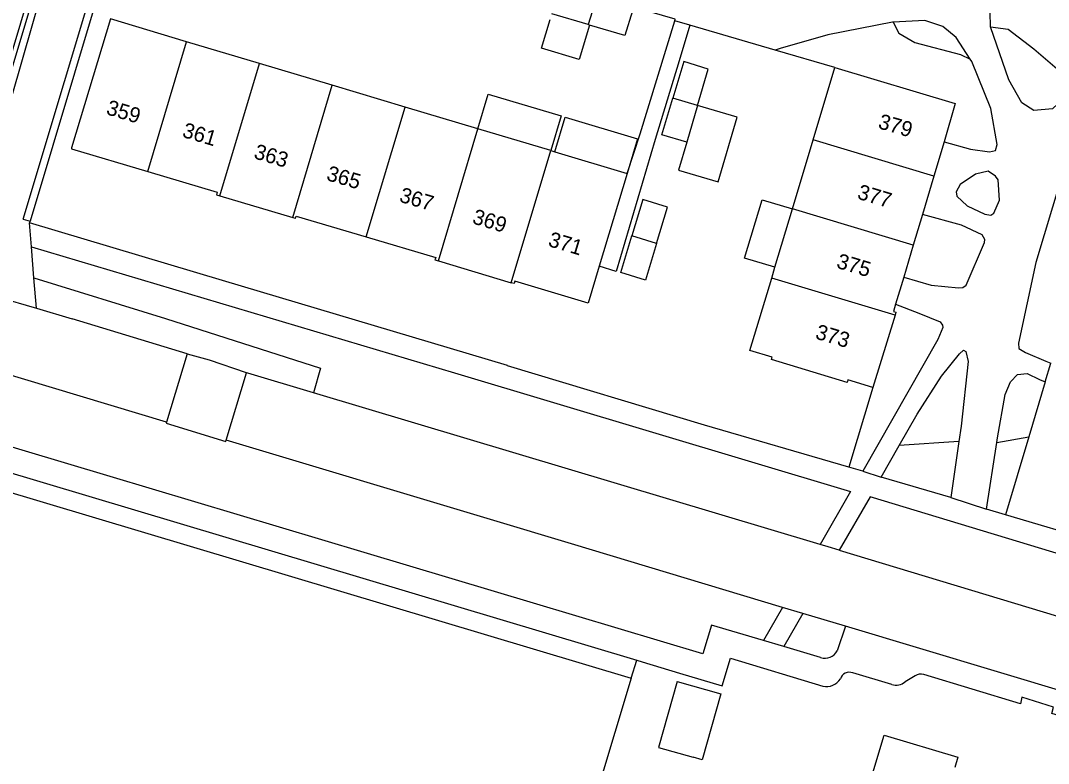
# Model space of a CAD drawing. Extents: x 194485 to 197793, y 468269 to 470822.
# Drawn here: x 197294.7 to 197375.8, y 468806.1 to 468864.7 of the extents above; entities that cross this region are included whole.
import ezdxf

# ---------------------------------------------------------------- set-up
doc = ezdxf.new("R2010")
doc.units = 0
for name, color, linetype in [('BGT grensvlak begroeid terreindeel', 7, 'Continuous'), ('BGT grensvlak gebouwinstallatie plus 1', 7, 'Continuous'), ('BGT grensvlak onbegroeid terreindeel', 7, 'Continuous'), ('BGT grensvlak ondersteunend wegdeel', 7, 'Continuous'), ('BGT grensvlak pand op maaiveld', 7, 'Continuous'), ('BGT grensvlak pand op maaiveld LR', 7, 'Continuous'), ('BGT grensvlak vegetatieobject', 7, 'Continuous'), ('BGT grensvlak wegdeel', 7, 'Continuous'), ('BGT tekst huisnummerreeks', 7, 'Continuous')]:
    doc.layers.add(name, color=color, linetype=linetype)

msp = doc.modelspace()

# ---------------------------------------------------------------- linework, layer by layer
at = {"layer": 'BGT grensvlak begroeid terreindeel'}
for p, q in [((197230.705, 468846.382), (197342.908, 468812.8)), ((197371.77, 468831.421), (197374.28, 468831.857)), ((197368.774, 468831.49), (197364.067, 468831.179))]:
    msp.add_line(p, q, dxfattribs=at)
for points in [[(197363.581, 468864.621), (197364.026, 468863.735), (197365.288, 468862.995), (197368.891, 468862.063), (197369.667, 468861.68)], [(197371.254, 468864.234), (197372.651, 468864.057), (197374.697, 468862.492), (197377.45, 468860.135)]]:
    msp.add_lwpolyline(points, dxfattribs=at)
at = {"layer": 'BGT grensvlak gebouwinstallatie plus 1'}
for p, q in [((197346.526, 468812.535), (197345.051, 468807.34)), ((197346.526, 468812.535), (197349.993, 468811.565)), ((197349.993, 468811.565), (197348.514, 468806.357)), ((197345.051, 468807.34), (197347.805, 468806.57)), ((197348.514, 468806.357), (197347.805, 468806.57))]:
    msp.add_line(p, q, dxfattribs=at)
for points in [[(197339.623, 468864.383), (197338.807, 468861.652), (197335.816, 468862.545), (197336.498, 468864.83)], [(197330.81, 468856.187), (197331.629, 468858.927), (197337.377, 468857.208), (197336.558, 468854.468)], [(197347.296, 468855.143), (197346.641, 468852.919), (197349.779, 468851.995), (197351.282, 468857.103), (197348.145, 468858.027)], [(197336.866, 468854.376), (197337.685, 468857.116), (197343.396, 468855.409), (197342.577, 468852.669)], [(197354.252, 468845.254), (197351.859, 468845.972), (197353.241, 468850.575), (197355.633, 468849.857)]]:
    msp.add_lwpolyline(points, dxfattribs=at)
at = {"layer": 'BGT grensvlak onbegroeid terreindeel'}
for p, q in [((197358.989, 468861.036), (197354.273, 468862.406)), ((197361.991, 468835.762), (197360.076, 468829.463)), ((197375.587, 468836.216), (197374.28, 468831.857)), ((197374.28, 468831.857), (197372.437, 468825.705)), ((197342.908, 468812.8), (197343.339, 468814.224)), ((197342.908, 468812.8), (197339.368, 468801.1))]:
    msp.add_line(p, q, dxfattribs=at)
at = {"layer": 'BGT grensvlak ondersteunend wegdeel'}
msp.add_lwpolyline([(197295.769, 468844.414), (197306.149, 468841.204), (197318.382, 468837.295), (197317.832, 468835.332)], dxfattribs=at)
at = {"layer": 'BGT grensvlak pand op maaiveld'}
for p, q in [((197339.513, 468864.416), (197336.632, 468865.277)), ((197339.623, 468864.383), (197339.513, 468864.416)), ((197313.564, 468861.343), (197307.815, 468863.062)), ((197319.312, 468859.624), (197313.564, 468861.343)), ((197357.272, 468855.317), (197358.989, 468861.036)), ((197325.061, 468857.906), (197319.312, 468859.624)), ((197330.81, 468856.187), (197325.061, 468857.906)), ((197348.145, 468858.027), (197347.296, 468855.143)), ((197336.558, 468854.468), (197330.81, 468856.187)), ((197355.633, 468849.857), (197357.272, 468855.317)), ((197367.597, 468855.166), (197366.805, 468852.455)), ((197336.558, 468854.468), (197336.866, 468854.376)), ((197336.866, 468854.376), (197342.577, 468852.669)), ((197342.577, 468852.669), (197340.386, 468845.349)), ((197366.805, 468852.455), (197365.896, 468849.421)), ((197310.442, 468850.902), (197316.192, 468849.186)), ((197354.252, 468845.254), (197355.633, 468849.857)), ((197365.896, 468849.421), (197365.169, 468846.995)), ((197365.169, 468846.995), (197364.416, 468844.482)), ((197327.69, 468845.754), (197333.44, 468844.038)), ((197353.995, 468844.398), (197354.252, 468845.254)), ((197364.416, 468844.482), (197363.773, 468842.336)), ((197363.728, 468841.476), (197361.991, 468835.762))]:
    msp.add_line(p, q, dxfattribs=at)
for points in [[(197340.116, 468866.356), (197342.997, 468865.495), (197342.394, 468863.555), (197339.623, 468864.383)], [(197307.815, 468863.062), (197301.796, 468864.861), (197298.741, 468854.685), (197298.72, 468854.603), (197304.75, 468852.808)], [(197348.145, 468858.027), (197348.994, 468860.91), (197347.054, 468861.502), (197346.187, 468858.602)], [(197358.989, 468861.036), (197368.481, 468858.192), (197367.597, 468855.166)], [(197347.296, 468855.143), (197345.319, 468855.702), (197346.187, 468858.602)], [(197304.75, 468852.808), (197310.225, 468851.178), (197310.167, 468850.984), (197310.442, 468850.902)], [(197344.904, 468847.126), (197345.76, 468850.01), (197343.819, 468850.608), (197342.948, 468847.726)], [(197316.192, 468849.186), (197316.417, 468849.119), (197316.475, 468849.295), (197321.997, 468847.657)], [(197321.997, 468847.657), (197327.476, 468846.032), (197327.418, 468845.835), (197327.69, 468845.754)], [(197344.904, 468847.126), (197344.048, 468844.242), (197342.076, 468844.843), (197342.948, 468847.726)], [(197340.386, 468845.349), (197339.513, 468842.432), (197333.733, 468844.159), (197333.676, 468843.968), (197333.44, 468844.038)], [(197361.991, 468835.762), (197360.007, 468836.364), (197359.946, 468836.164), (197353.982, 468837.964), (197354.036, 468838.155), (197352.278, 468838.679), (197353.995, 468844.398)], [(197363.773, 468842.336), (197363.604, 468841.772), (197363.8, 468841.714), (197363.728, 468841.476)], [(197355.487, 468797.636), (197356.682, 468801.562), (197360.493, 468800.448), (197362.872, 468808.295), (197368.69, 468806.563), (197368.443, 468805.744)]]:
    msp.add_lwpolyline(points, dxfattribs=at)
at = {"layer": 'BGT grensvlak pand op maaiveld LR'}
for p, q in [((197340.116, 468866.356), (197339.513, 468864.416)), ((197304.75, 468852.808), (197307.815, 468863.062)), ((197310.442, 468850.902), (197313.564, 468861.343)), ((197316.192, 468849.186), (197319.312, 468859.624)), ((197348.145, 468858.027), (197346.187, 468858.602)), ((197321.997, 468847.657), (197325.061, 468857.906)), ((197327.69, 468845.754), (197330.81, 468856.187)), ((197366.805, 468852.455), (197357.272, 468855.317)), ((197333.44, 468844.038), (197336.558, 468854.468)), ((197365.169, 468846.995), (197355.633, 468849.857)), ((197344.904, 468847.126), (197342.948, 468847.726)), ((197363.728, 468841.476), (197353.995, 468844.398))]:
    msp.add_line(p, q, dxfattribs=at)
at = {"layer": 'BGT grensvlak vegetatieobject'}
msp.add_lwpolyline([(197289.36, 468846.703), (197290.009, 468848.871), (197308.714, 468911.372)], dxfattribs=at)
at = {"layer": 'BGT grensvlak wegdeel'}
for p, q in [((197303.52, 468875.779), (197295.455, 468848.882)), ((197371.254, 468864.234), (197371.198, 468867.832)), ((197347.536, 468864.362), (197346.338, 468864.721)), ((197347.536, 468864.362), (197346.686, 468861.566)), ((197354.273, 468862.406), (197347.536, 468864.362)), ((197354.669, 468862.52), (197354.273, 468862.406)), ((197294.927, 468849.04), (197295.455, 468848.882)), ((197295.576, 468846.873), (197295.428, 468848.769)), ((197231.561, 468847.679), (197343.339, 468814.224)), ((197295.769, 468844.414), (197295.576, 468846.873)), ((197285.934, 468844.937), (197295.956, 468842.013)), ((197295.956, 468842.013), (197295.769, 468844.414)), ((197295.956, 468842.013), (197298.772, 468841.191)), ((197307.86, 468838.41), (197298.772, 468841.191)), ((197307.86, 468838.41), (197306.228, 468833.032)), ((197375.587, 468836.216), (197376.026, 468837.685)), ((197310.939, 468831.614), (197312.548, 468836.917)), ((197357.815, 468823.374), (197317.832, 468835.332)), ((197331.792, 468825.338), (197310.939, 468831.614)), ((197362.631, 468828.669), (197364.067, 468831.179)), ((197368.774, 468831.49), (197368.125, 468827.082)), ((197370.948, 468826.144), (197371.77, 468831.421)), ((197361.178, 468829.142), (197360.076, 468829.463)), ((197361.178, 468829.142), (197362.631, 468828.669)), ((197368.125, 468827.082), (197362.631, 468828.669)), ((197368.125, 468827.082), (197370.948, 468826.144)), ((197372.437, 468825.705), (197370.948, 468826.144)), ((197338.195, 468823.411), (197331.792, 468825.338)), ((197354.853, 468818.398), (197338.195, 468823.411)), ((197359.308, 468822.924), (197393.803, 468812.466)), ((197354.853, 468818.398), (197353.352, 468815.774)), ((197356.445, 468817.919), (197354.853, 468818.398)), ((197356.445, 468817.919), (197354.945, 468815.298)), ((197359.813, 468816.905), (197356.445, 468817.919)), ((197359.813, 468816.905), (197359.151, 468814.961)), ((197392.977, 468806.951), (197359.813, 468816.905)), ((197354.945, 468815.298), (197353.352, 468815.774)), ((197357.859, 468814.427), (197354.945, 468815.298)), ((197363.478, 468812.309), (197360.392, 468813.228)), ((197365.314, 468812.988), (197364.52, 468812.517))]:
    msp.add_line(p, q, dxfattribs=at)
for points in [[(197290.748, 468850.105), (197299.33, 468878.642), (197304.567, 468896.074), (197307.517, 468906.079)], [(197307.956, 468905.489), (197302.007, 468885.776), (197296.46, 468867.358), (197291.44, 468849.904), (197290.748, 468850.105)], [(197294.927, 468849.04), (197304.622, 468881.432), (197305.161, 468881.254)], [(197346.338, 468864.721), (197346.378, 468864.854), (197336.758, 468867.663), (197327.393, 468870.499)], [(197342.577, 468852.669), (197343.624, 468855.784), (197346.338, 468864.721)], [(197363.581, 468864.621), (197363.532, 468864.619), (197358.424, 468863.603), (197354.669, 468862.52)], [(197369.667, 468861.68), (197368.555, 468863.385), (197367.51, 468864.255), (197366.075, 468864.734), (197363.581, 468864.621)], [(197377.45, 468860.135), (197377.015, 468858.583), (197376.165, 468857.77), (197374.696, 468857.623), (197373.739, 468858.236), (197372.713, 468860.057), (197371.254, 468864.234)], [(197346.686, 468861.566), (197344.797, 468855.343), (197341.708, 468844.907), (197340.386, 468845.349)], [(197367.597, 468855.166), (197369.687, 468854.577), (197371.19, 468854.376), (197371.656, 468854.487), (197371.791, 468854.944), (197371.292, 468857.78), (197369.783, 468861.502), (197369.667, 468861.68)], [(197306.228, 468833.032), (197286.01, 468839.116), (197259.547, 468847.035), (197232.776, 468855.154)], [(197384.177, 468851.76), (197384.11, 468851.852), (197384.089, 468852.36), (197383.811, 468852.83), (197382.631, 468853.54), (197380.737, 468854.233), (197378.695, 468854.227), (197377.611, 468853.708), (197376.812, 468852.194), (197374.853, 468845.643), (197373.469, 468839.251), (197373.497, 468838.831), (197374.028, 468838.529), (197375.637, 468837.836), (197376.026, 468837.685)], [(197368.559, 468851.224), (197368.612, 468850.866), (197369.418, 468850.113), (197370.822, 468849.44), (197371.286, 468849.368), (197371.532, 468849.537), (197371.963, 468850.545), (197371.879, 468852.167), (197371.647, 468852.445), (197371.078, 468852.839), (197370.079, 468852.607), (197368.878, 468851.785), (197368.559, 468851.224)], [(197353.352, 468815.774), (197349.24, 468817.003), (197348.551, 468814.716), (197228.248, 468850.733)], [(197364.416, 468844.482), (197366.573, 468843.845), (197368.735, 468843.624), (197369.069, 468843.665), (197369.344, 468843.843), (197370.787, 468847.221), (197370.805, 468847.453), (197370.6, 468847.826), (197368.971, 468848.572), (197365.896, 468849.421)], [(197295.455, 468848.882), (197295.427, 468848.787), (197295.428, 468848.769)], [(197360.076, 468829.463), (197348.69, 468832.783), (197333.152, 468837.48), (197333.132, 468837.486), (197310.641, 468844.202), (197295.428, 468848.769)], [(197295.576, 468846.873), (197328.948, 468836.915), (197360.208, 468827.557), (197357.815, 468823.374)], [(197363.773, 468842.336), (197365.599, 468841.623), (197367.292, 468840.957), (197367.477, 468840.689), (197367.514, 468840.505), (197367.101, 468839.56), (197361.178, 468829.142)], [(197312.548, 468836.917), (197309.626, 468837.927), (197307.894, 468838.4), (197307.86, 468838.41)], [(197364.067, 468831.179), (197365.489, 468833.666), (197367.408, 468836.661), (197368.808, 468838.425), (197369.131, 468838.718), (197369.317, 468838.612), (197369.515, 468837.802), (197368.952, 468832.7), (197368.774, 468831.49)], [(197317.832, 468835.332), (197312.653, 468836.881), (197312.548, 468836.917)], [(197371.77, 468831.421), (197371.826, 468831.783), (197372.413, 468835.213), (197372.832, 468836.214), (197373.406, 468836.792), (197374.169, 468836.854), (197375.132, 468836.396), (197375.587, 468836.216)], [(197306.228, 468833.032), (197306.199, 468832.937), (197310.902, 468831.493), (197310.939, 468831.614)], [(197393.803, 468812.466), (197394.442, 468817.277), (197381.391, 468821.182), (197361.767, 468827.119), (197359.308, 468822.924)], [(197416.357, 468812.501), (197393.369, 468819.465), (197379.744, 468823.552), (197372.437, 468825.705)], [(197359.308, 468822.924), (197358.451, 468823.184), (197357.815, 468823.374)], [(197343.339, 468814.224), (197343.764, 468814.097), (197346.718, 468813.212)], [(197346.718, 468813.212), (197350.077, 468812.206), (197350.752, 468814.376), (197358.033, 468812.181)], [(197389.364, 468806.05), (197376.112, 468810.03), (197376.239, 468810.52), (197373.751, 468811.298), (197373.626, 468810.792), (197365.992, 468813.09)]]:
    msp.add_lwpolyline(points, dxfattribs=at)
for centre, radius, start, end in [((197358.191, 468815.453), 1.078, 252.04942, 332.86244), ((197360.132, 468812.523), 0.752, 69.73177, 162.646), ((197365.745, 468812.43), 0.705, 69.46258, 127.64854), ((197358.321, 468813.445), 1.297, 257.15856, 327.41378), ((197363.809, 468813.363), 1.105, 252.54955, 310.02801)]:
    msp.add_arc(centre, radius, start, end, dxfattribs=at)

# ---------------------------------------------------------------- texts
at = {"layer": 'BGT tekst huisnummerreeks'}
for s, rotation, p in [('359', 343.4, (197301.4, 468857.353)), ('379', 343.7, (197362.328, 468856.251)), ('361', 343.4, (197307.403, 468855.566)), ('363', 343.2, (197313.053, 468853.878)), ('365', 343.5, (197318.78, 468852.157)), ('367', 343.5, (197324.536, 468850.45)), ('377', 343.3, (197360.68, 468850.689)), ('369', 343.3, (197330.295, 468848.738)), ('371', 343.4, (197336.287, 468846.943)), ('375', 343.3, (197359.04, 468845.23)), ('373', 343.3, (197357.369, 468839.639))]:
    msp.add_text(s, height=1.2, rotation=rotation, dxfattribs=at).set_placement(p)

doc.saveas('drawing.dxf')
